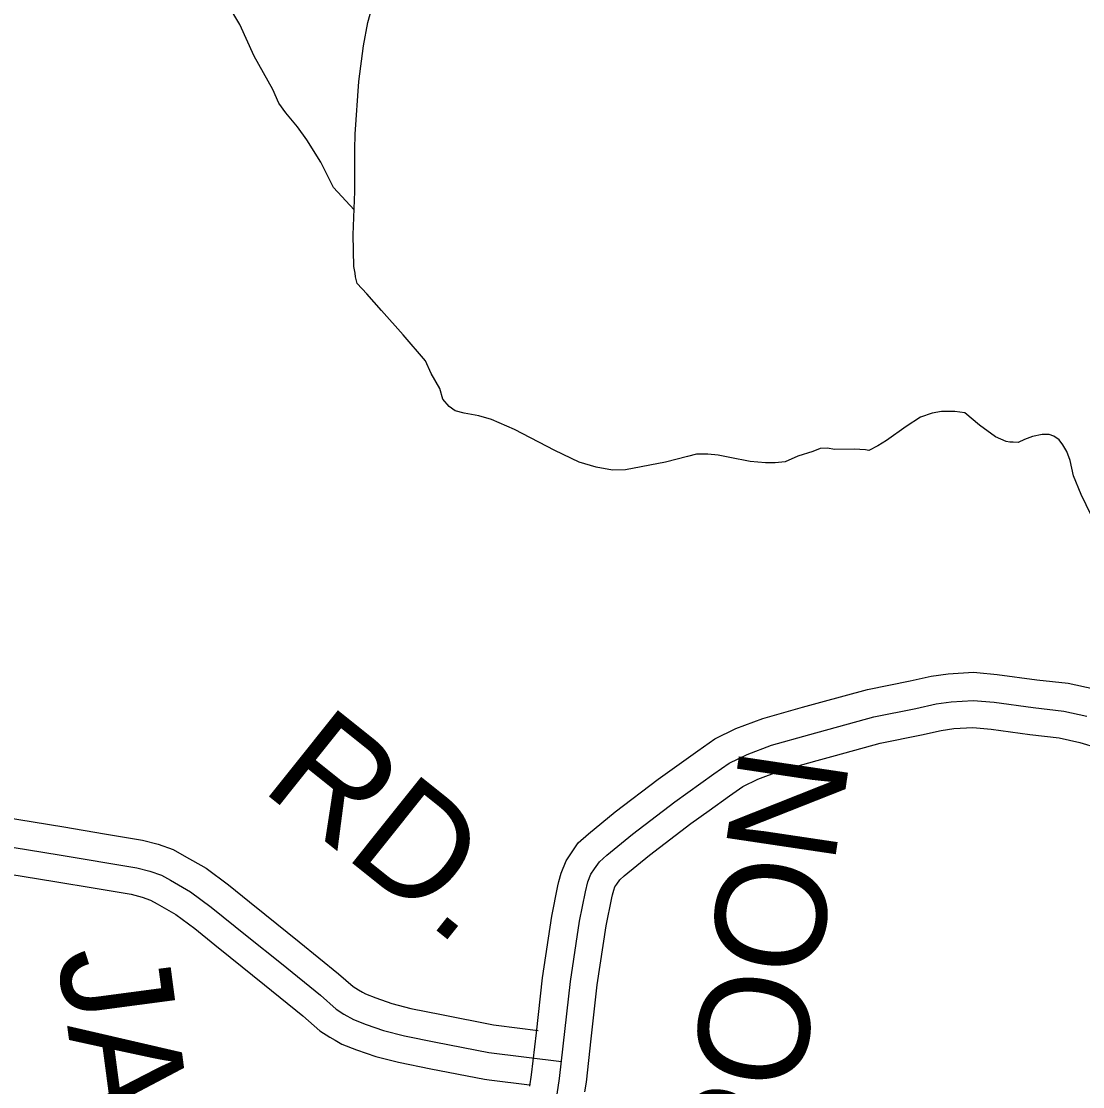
# Model space of a CAD drawing. Extents: x 1551132 to 1791609, y 378168 to 563823.
# Drawn here: x 1655185 to 1658744, y 483728 to 487298 of the extents above; entities that cross this region are included whole.
import ezdxf

# ---------------------------------------------------------------- set-up
doc = ezdxf.new("R2010")
doc.units = 0
for name, color, linetype in [('DESIGN - ROW - Right-of-Way and Easement Labels', 7, 'Continuous'), ('DESIGN - TRANSPORTATION - Text', 7, 'Continuous'), ('SURVEY - PROPERTY - Owners', 7, 'Continuous')]:
    doc.layers.add(name, color=color, linetype=linetype)

msp = doc.modelspace()

# ---------------------------------------------------------------- linework, layer by layer
at = {"layer": 'DESIGN - TRANSPORTATION - Text'}
for points in [[(1656301.711, 486665.947), (1656232.462, 486740.958), (1656189.622, 486825.618), (1656142.656, 486900.32), (1656111.274, 486944.78), (1656071.925, 486991.356), (1656048.375, 487023.707), (1656029.009, 487070.008), (1655966.535, 487180.952), (1655917.995, 487287.705), (1655876.938, 487356.323)], [(1656304.569, 486453.734), (1656300.869, 486475.809), (1656298.286, 486581.929), (1656304.236, 486727.966), (1656304.102, 486868.086), (1656304.794, 486920.112), (1656317.135, 487096.092), (1656332.727, 487215.978), (1656347.752, 487293.839), (1656362.485, 487349.682)], [(1658771.91, 485643.331), (1658738.844, 485711.841), (1658713.703, 485774.234), (1658702.404, 485826.427), (1658690.812, 485856.611), (1658677.121, 485878.82), (1658665.346, 485894.995), (1658647.522, 485907.246), (1658631.622, 485913.471), (1658607.639, 485913.796), (1658575.565, 485906.229), (1658549.457, 485896.579), (1658527.341, 485886.87), (1658511.358, 485887.095), (1658499.367, 485887.253), (1658487.409, 485889.42), (1658451.651, 485905.92), (1658398.211, 485944.688), (1658348.787, 485985.398), (1658314.88, 485989.864), (1658270.914, 485990.464), (1658238.865, 485984.897), (1658200.716, 485971.405), (1658152.333, 485940.046), (1658085.752, 485892.92), (1658057.536, 485875.286), (1658027.353, 485859.686), (1658015.395, 485861.852), (1657977.454, 485864.377), (1657913.489, 485863.252), (1657887.565, 485867.611), (1657863.557, 485865.936), (1657839.449, 485856.252), (1657789.283, 485840.927), (1657747.051, 485821.493), (1657713.035, 485817.951), (1657681.061, 485818.393), (1657629.162, 485823.101), (1657561.389, 485836.043), (1657521.531, 485844.593), (1657487.591, 485847.06), (1657449.625, 485847.577), (1657419.542, 485839.985), (1657345.344, 485820.984), (1657211.097, 485794.8), (1657167.115, 485793.4), (1657113.299, 485804.142), (1657055.567, 485820.951), (1656974.144, 485860.094), (1656839.181, 485929.995), (1656761.683, 485963.088), (1656719.884, 485975.663), (1656670.035, 485984.355), (1656640.169, 485992.772), (1656620.369, 486007.055), (1656598.712, 486031.373), (1656589.204, 486067.532), (1656559.896, 486117.967), (1656540.48, 486160.268), (1656465.698, 486247.362), (1656392.833, 486328.43), (1656343.626, 486385.148), (1656312.11, 486419.608), (1656306.41, 486441.7), (1656304.569, 486453.734)]]:
    msp.add_lwpolyline(points, dxfattribs=at)
at = {"layer": 'SURVEY - PROPERTY - Owners'}
for points in [[(1656890.92, 483729.805), (1656896.453, 483766.906), (1656912.278, 483908.26), (1656932.953, 484092.923), (1656964.327, 484298.628), (1656984.527, 484400.764), (1656988.035, 484414.856), (1656995.101, 484443.19), (1657011.726, 484484.733), (1657029.876, 484511.192), (1657052.65, 484544.401), (1657087.024, 484575.094), (1657176.756, 484648.229), (1657320.469, 484758.123), (1657383.417, 484803.341), (1657453.333, 484853.559), (1657510.481, 484893.569), (1657581.571, 484927.945), (1657671.719, 484961.729), (1657804.258, 484999.138), (1657866.606, 485016.289), (1658022.511, 485059.182), (1658165.216, 485087.724), (1658235.806, 485103.325), (1658293.463, 485111.75), (1658378.036, 485116.425), (1658388.969, 485115.483), (1658457.226, 485109.558), (1658590.098, 485091.549), (1658695.745, 485079.683), (1658782.001, 485060.707)], [(1656906.253, 483193.241), (1656989.968, 483754.706), (1657026.451, 484080.564), (1657057.225, 484282.361), (1657076.574, 484380.205), (1657085.033, 484414.123), (1657095.391, 484440.007), (1657107.632, 484457.857), (1657123.957, 484481.658), (1657148.24, 484503.342), (1657235.188, 484574.21), (1657376.626, 484682.363), (1657507.873, 484776.641), (1657558.347, 484811.975), (1657618.72, 484841.167), (1657701.118, 484872.052), (1657829.565, 484908.303), (1658044.294, 484967.379), (1658184.632, 484995.447), (1658252.814, 485010.514), (1658302.896, 485017.831), (1658376.586, 485021.906), (1658446.809, 485015.814), (1658578.506, 484997.964), (1658680.312, 484986.53), (1658758.044, 484969.43)], [(1657074.991, 483709.888), (1657079.924, 483742.964), (1657096.124, 483887.676), (1657116.39, 484068.672), (1657146.598, 484266.719), (1657165.131, 484360.43), (1657167.539, 484370.105), (1657171.547, 484386.164), (1657175.872, 484396.981), (1657182.439, 484406.548), (1657192.555, 484421.298), (1657207.13, 484434.315), (1657291.403, 484503.008), (1657430.641, 484609.478), (1657491.34, 484653.079), (1657560.338, 484702.647), (1657604.396, 484733.481), (1657654.453, 484757.69), (1657729.401, 484785.783), (1657853.915, 484820.917), (1657915.672, 484837.909), (1658065.243, 484879.06), (1658203.315, 484906.678), (1658269.18, 484921.228), (1658311.971, 484927.487), (1658375.186, 484930.979), (1658436.793, 484925.628), (1658567.348, 484907.936), (1658665.462, 484896.919), (1658734.994, 484881.619), (1658793.409, 484863.744)], [(1655073.313, 484639.528), (1655328.399, 484597.96), (1655464.113, 484575.109), (1655591.743, 484553.617), (1655644.308, 484540.275), (1655694.732, 484522.35), (1655732.048, 484501.749), (1655804.813, 484459.682), (1655880.044, 484404.255), (1655950.934, 484346.779), (1656002.1, 484305.286), (1656116.814, 484213.567), (1656248.977, 484106.273), (1656298.318, 484062.972), (1656315.709, 484051.838), (1656328.992, 484044.263), (1656339.467, 484038.296), (1656373.783, 484025.087), (1656427.365, 484006.245), (1656491.155, 483990.07), (1656594.219, 483969.103), (1656768.123, 483935.277), (1656777.115, 483934.16), (1656918.678, 483916.476)], [(1655057.664, 484546.542), (1655312.991, 484504.932), (1655572.285, 484461.273), (1655616.859, 484449.956), (1655655.9, 484436.081), (1655685.666, 484419.647), (1655753.097, 484380.663), (1655822.362, 484329.637), (1655942.968, 484231.842), (1656057.657, 484140.14), (1656188.145, 484034.204), (1656241.477, 483987.403), (1656266.902, 483971.119), (1656298.976, 483952.844), (1656341.2, 483936.593), (1656400.082, 483915.884), (1656470.155, 483898.117), (1656575.819, 483876.617), (1656753.273, 483842.108), (1656996.351, 483811.74)], [(1655042.606, 484457.089), (1655298.166, 484415.438), (1655433.396, 484392.671), (1655553.56, 484372.438), (1655590.451, 484363.071), (1655618.542, 484353.087), (1655641.042, 484340.67), (1655703.348, 484304.644), (1655766.872, 484257.851), (1655834.429, 484203.075), (1655886.077, 484161.191), (1656000.75, 484069.505), (1656129.622, 483964.877), (1656186.795, 483914.709), (1656219.953, 483893.467), (1656237.402, 483883.517), (1656260.027, 483870.642), (1656309.859, 483851.458), (1656373.832, 483828.957), (1656449.956, 483809.657), (1656558.12, 483787.648), (1656738.982, 483752.48), (1656754.198, 483750.58), (1656889.762, 483733.647)]]:
    msp.add_lwpolyline(points, dxfattribs=at)

# ---------------------------------------------------------------- texts
at = {"layer": 'DESIGN - ROW - Right-of-Way and Easement Labels'}
for s, height, rotation, p in [('RD.', 369.9982, 321.356078, (1655984.109, 484725.539)), ('WITHERSPOON', 370.00925, 81.519506, (1657411.791, 481122.273)), ('JACOBS', 370.0092, 277.558667, (1655306.558, 484177.882))]:
    msp.add_text(s, height=height, rotation=rotation, dxfattribs=at).set_placement(p)

doc.saveas('drawing.dxf')
